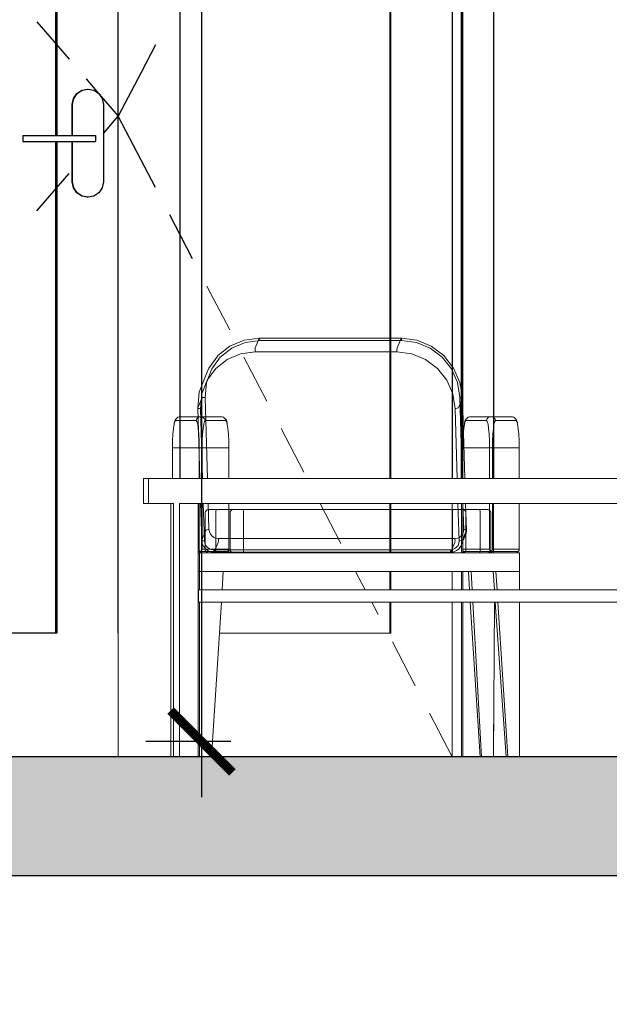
# Model space of a CAD drawing. Header units: millimetres. Extents: x -115474967 to 444143, y -74377 to 241828222.
# Tile 419 of 590: x 72613 to 73566, y -19443 to -17850. Entities that reach past the tile are written whole.
import ezdxf

# ---------------------------------------------------------------- set-up
doc = ezdxf.new("R2010")
doc.units = ezdxf.units.MM
doc.header["$MEASUREMENT"] = 0
doc.linetypes.add('PHANTOM', pattern=[2.5, 1.25, -0.25, 0.25, -0.25, 0.25, -0.25])
for name, color, linetype in [('00-3 Elev 03', 9, 'Continuous'), ('00-5 Grid 01', 9, 'PHANTOM'), ('CONCRETE', 3, 'Continuous')]:
    doc.layers.add(name, color=color, linetype=linetype)
doc.layers.add('1HATCH', color=8, linetype='Continuous', lineweight=0)
doc.layers.add('5 Dims', color=8, linetype='Continuous', lineweight=15)
doc.styles.add('ARIAL', font='arial.ttf')
doc.dimstyles.new('Plans 1_100 SCALE', dxfattribs={"dimtxt": 175, "dimasz": 90, "dimexe": 90, "dimexo": 100, "dimgap": 60, "dimtad": 1, "dimdec": 0, "dimrnd": 5, "dimtxsty": 'ARIAL', "dimblk": 'ARCHTICK', "dimcen": 20, "dimdle": 90, "dimclrt": 2, "dimadec": 0, "dimazin": 0, "dimtfac": 1, "dimtdec": 0, "dimtix": 1, "dimtmove": 2, "dimatfit": 3, "dimfxl": 400, "dimfxlon": 1, "dimarcsym": 0})

# ---------------------------------------------------------------- blocks, each defined once
blk = doc.blocks.new('_ArchTick')
at = {"color": 0, "linetype": 'ByBlock', "const_width": 0.15}
blk.add_lwpolyline([(-0.5, -0.5), (0.5, 0.5)], dxfattribs=at)
blk = doc.blocks.new('*D1038')
at = {"layer": '5 Dims', "color": 0, "lineweight": -2, "transparency": 16777216}
for p, q in [((72906.7, -15927), (72906.7, -19107.5)), ((72954.2, -16017), (72816.7, -16017)), ((72954.2, -19017.5), (72816.7, -19017.5))]:
    blk.add_line(p, q, dxfattribs=at)
at = {"layer": 'Defpoints', "color": 0, "transparency": 16777216}
for p in [(73054.2, -16017), (72906.7, -19017.5), (73054.2, -19017.5)]:
    blk.add_point(p, dxfattribs=at)
at = {"layer": '5 Dims', "color": 0, "lineweight": -2, "transparency": 16777216, "xscale": 100, "yscale": 100, "zscale": 100}
for p, rotation in [((72906.7, -16017), 90), ((72906.7, -19017.5), 270)]:
    blk.add_blockref('_ArchTick', p, dxfattribs=dict(at, rotation=rotation))
at = {"layer": '5 Dims', "color": 2, "transparency": 16777216, "insert": (72757.3, -17517.3), "char_height": 175, "attachment_point": 5, "rotation": 90, "style": 'ARIAL'}
blk.add_mtext('3000', dxfattribs=at)

msp = doc.modelspace()

# ---------------------------------------------------------------- hatches: boundary and pattern name
at = {"layer": '00-5 Grid 01', "linetype": 'ByBlock', "lineweight": 0, "true_color": 0xc7c8ca}
h = msp.add_hatch(dxfattribs=at)
h.set_pattern_fill('STEEL', color=9, scale=0.5, style=0, pattern_type=2)
h.set_pattern_definition([(45, (365674, -19043), (-7954.95, 7954.95), []), (45, (363022, -16391), (-7954.95, 7954.95), [])])
h.paths.add_polyline_path([(74294.10783, -18792.52118), (74294.10783, -18772.52118), (72901.90878, -18772.52118), (72901.90878, -18792.52118)])
at = {"layer": '1HATCH'}
h = msp.add_hatch(dxfattribs=at)
h.set_pattern_fill('AR-CONC', color=256, scale=5)
h.set_pattern_definition([(50, (35203.988, -481.208), (35.86301, -3.137607), [3.75, -41.25]), (355, (35203.988, -481.21), (-6.937567, 37.609607), [3, -33]), (100.451444, (35206.976, -481.47), (28.925442, 34.472), [3.18701, -35.057106]), (46.1842, (35203.99, -471.21), (53.362067, -8.275964), [5.625, -61.875]), (96.63564, (35208.435, -471.9), (46.7331, 48.70593), [4.78052, -52.58569]), (351.18416, (35203.99, -471.21), (46.7331, 48.70593), [4.5, -49.5]), (21, (35208.988, -473.708), (29.845353, -20.130945), [3.75, -41.25]), (326, (35208.988, -473.71), (12.165767, 36.257502), [3, -33]), (71.451445, (35211.475, -475.386), (42.01112, 16.126558), [3.18701, -35.057106]), (37.5, (35203.988, -481.208), (0.6079928, 16.6446927), [0, -32.6, 0, -33.5, 0, -33.125]), (7.5, (35203.988, -481.208), (13.153477, 19.7205856), [0, -19.1, 0, -31.85, 0, -12.625]), (327.5, (35192.838, -481.208), (26.6911218, -1.1277436), [0, -12.5, 0, -39, 0, -51.75]), (317.5, (35187.838, -481.208), (29.159308, 5.005249), [0, -16.25, 0, -25.9, 0, -36.75])])
h.paths.add_polyline_path([(78261.8274, -19234.20035), (78261.8274, -19042.52118), (47985.73103, -19042.52118), (47985.73103, -19242.52118), (47985.73103, -19442.52118), (48333.55139, -19442.52118), (48533.55139, -19234.20035), (65194.09128, -19234.20035), (65394.09128, -19434.20035), (65614.09128, -19434.20035), (65814.09128, -19234.20035), (77719.29595, -19234.20035), (77919.29595, -19434.20035), (78261.8274, -19434.20035)])

# ---------------------------------------------------------------- linework, layer by layer
at = {"layer": '00-3 Elev 03'}
for p, q in [((73378.94556, -16905.52103), (73378.94556, -18592.52101)), ((73326.95576, -18592.52101), (73326.95576, -16955.52124)), ((73329.34102, -18592.52101), (73329.34102, -16955.52124)), ((72671.41258, -18037.52102), (72671.41258, -17070.5213)), ((72673.17023, -17070.5213), (72673.17023, -18037.52102)), ((72772.37872, -18842.52146), (72772.37872, -17070.5213)), ((72871.58721, -17070.5213), (72871.58721, -18592.52101)), ((73211.10802, -17070.5213), (73211.10802, -18592.52101)), ((73212.86567, -18592.52101), (73212.86567, -17070.5213)), ((73312.07416, -17070.5213), (73312.07416, -18592.52101)), ((72640.7483, -17853.77682), (72692.79861, -17914.16989)), ((72832.41587, -17891.29848), (72809.28938, -17935.69236)), ((72809.28938, -17935.69236), (72772.39118, -18006.521)), ((72720.34087, -17946.12793), (72740.56008, -17969.58779)), ((72699.86006, -17977.95428), (72705.23682, -17969.84346)), ((72700.48766, -17977.95428), (72705.86443, -17969.84346)), ((72705.23682, -17969.84346), (72713.28298, -17964.42399)), ((72705.86443, -17969.84346), (72713.91059, -17964.42399)), ((72713.28298, -17964.42399), (72722.77418, -17962.521)), ((72713.91059, -17964.42399), (72723.40238, -17962.521)), ((72722.77418, -17962.521), (72723.40238, -17962.521)), ((72723.40238, -17962.521), (72732.89357, -17964.42399)), ((72732.89357, -17964.42399), (72740.93973, -17969.84346)), ((72740.93973, -17969.84346), (72746.31649, -17977.95428)), ((72741.47064, -17970.64428), (72772.39118, -18006.521)), ((72697.9725, -17987.5214), (72699.86006, -17977.95428)), ((72697.9725, -18037.52102), (72697.9725, -17987.5214)), ((72698.6001, -17987.5214), (72700.48766, -17977.95428)), ((72698.6001, -18037.52102), (72698.6001, -17987.5214)), ((72746.31649, -17977.95428), (72748.20405, -17987.5214)), ((72748.20405, -17987.5214), (72748.20405, -18112.52103)), ((72748.20405, -18034.58527), (72772.39118, -18006.521)), ((72809.28938, -18077.35022), (72772.39118, -18006.521)), ((72617.81863, -18037.52118), (72618.06972, -18037.52118)), ((72617.81876, -18037.52102), (72617.81876, -18047.52118)), ((72618.06969, -18037.52102), (72618.06969, -18047.52118)), ((72618.06972, -18037.52118), (72724.22336, -18037.52102)), ((72724.22336, -18037.52102), (72729.03421, -18037.52102)), ((72729.03421, -18037.52102), (72732.8645, -18037.52102)), ((72732.8645, -18037.52102), (72735.13112, -18037.52102)), ((72735.13112, -18037.52102), (72735.48809, -18037.52118)), ((72735.48823, -18037.52102), (72735.48823, -18047.52118)), ((72617.81863, -18047.52118), (72618.06972, -18047.52118)), ((72618.06972, -18047.52118), (72724.22336, -18047.52118)), ((72671.41258, -18842.52146), (72671.41258, -18047.52118)), ((72673.17023, -18047.52118), (72673.17023, -18842.52146)), ((72697.9725, -18112.52103), (72697.9725, -18047.52118)), ((72698.6001, -18112.52103), (72698.6001, -18047.52118)), ((72724.22336, -18047.52118), (72729.03421, -18047.52118)), ((72729.03421, -18047.52118), (72732.8645, -18047.52118)), ((72732.8645, -18047.52118), (72735.13112, -18047.52118)), ((72735.13112, -18047.52118), (72735.48809, -18047.52118)), ((72832.41587, -18121.7441), (72809.28938, -18077.35022)), ((72640.7483, -18159.26576), (72692.79861, -18098.8721)), ((72699.86006, -18122.08816), (72697.9725, -18112.52103)), ((72700.48766, -18122.08816), (72698.6001, -18112.52103)), ((72748.20405, -18112.52103), (72746.31649, -18122.08816)), ((72705.23682, -18130.19898), (72699.86006, -18122.08816)), ((72705.86443, -18130.19898), (72700.48766, -18122.08816)), ((72713.28298, -18135.61845), (72705.23682, -18130.19898)), ((72713.91059, -18135.61845), (72705.86443, -18130.19898)), ((72740.93973, -18130.19898), (72732.89357, -18135.61845)), ((72746.31649, -18122.08816), (72740.93973, -18130.19898)), ((72722.77418, -18137.52143), (72713.28298, -18135.61845)), ((72723.40238, -18137.52143), (72713.91059, -18135.61845)), ((72722.77418, -18137.52143), (72723.40238, -18137.52143)), ((72732.89357, -18135.61845), (72723.40238, -18137.52143)), ((72892.37471, -18236.84086), (72855.4765, -18166.01222)), ((72673.17023, -18842.52146), (71978.70899, -18842.52146))]:
    msp.add_line(p, q, dxfattribs=at)
at = {"layer": '00-5 Grid 01', "color": 9, "linetype": 'ByBlock', "lineweight": 0, "true_color": 0xc7c8ca}
for p, q in [((72952.33356, -18351.9382), (72915.43594, -18281.10898)), ((72975.52648, -18368.70855), (72952.76422, -18378.33737)), ((72977.26752, -18372.28673), (72955.61573, -18381.44574)), ((73000.0215, -18365.59563), (72975.52648, -18368.70855)), ((73001.01686, -18369.12142), (72977.26752, -18372.28673)), ((73000.02147, -18365.59544), (72996.80158, -18373.40729)), ((73000.1763, -18365.42341), (73000.0215, -18365.59563)), ((73229.38041, -18365.59563), (73000.1763, -18365.42341)), ((73000.53518, -18366.08898), (73000.1763, -18365.42341)), ((73000.87983, -18367.91604), (73000.53518, -18366.08898)), ((73001.01686, -18369.12142), (73000.87983, -18367.91604)), ((73230.06193, -18369.12142), (73001.01686, -18369.12142)), ((73229.38035, -18365.59544), (73226.16046, -18373.40729)), ((73229.52424, -18365.42315), (73229.38041, -18365.59563)), ((73229.93499, -18365.42341), (73229.52424, -18365.42315)), ((73229.80211, -18366.08898), (73229.5245, -18365.42341)), ((73230.00617, -18367.91604), (73229.80211, -18366.08898)), ((73254.78116, -18368.70855), (73229.93499, -18365.42341)), ((73230.06181, -18369.12117), (73230.00617, -18367.91604)), ((73230.1693, -18369.12142), (73230.06181, -18369.12117)), ((73254.10788, -18372.28673), (73230.1693, -18369.12142)), ((73276.30956, -18381.44574), (73254.10788, -18372.28673)), ((73278.12119, -18378.33737), (73254.78116, -18368.70855)), ((72952.76422, -18378.33737), (72933.42828, -18393.65497)), ((72955.61573, -18381.44574), (72937.22357, -18396.01531)), ((72993.50339, -18387.34867), (72969.75405, -18390.51457)), ((72993.33611, -18383.55397), (72993.45831, -18381.72098)), ((72993.40314, -18386.0549), (72993.33611, -18383.55397)), ((72993.50339, -18387.34867), (72993.40314, -18386.0549)), ((72993.45831, -18381.72098), (72993.5817, -18381.21913)), ((73222.54847, -18387.34867), (72993.50339, -18387.34867)), ((72993.5817, -18381.21913), (72996.80158, -18373.40729)), ((73222.52949, -18386.0549), (73222.60304, -18383.55397)), ((73222.54844, -18387.34869), (73222.52949, -18386.0549)), ((73222.65584, -18387.34867), (73222.54844, -18387.34869)), ((73222.60304, -18383.55397), (73222.80651, -18381.72098)), ((73246.595, -18390.51457), (73222.65584, -18387.34867)), ((73222.80651, -18381.72098), (73222.94057, -18381.21913)), ((73222.94057, -18381.21913), (73226.16046, -18373.40729)), ((73295.57491, -18396.01531), (73276.30956, -18381.44574)), ((73298.3754, -18393.65497), (73278.12119, -18378.33737)), ((72933.16965, -18393.87446), (72918.55439, -18413.87062)), ((72937.22357, -18396.01531), (72923.34507, -18415.00363)), ((72948.10226, -18399.67358), (72929.7107, -18414.24315)), ((72933.42828, -18393.65497), (72933.16972, -18393.87455)), ((72969.75405, -18390.51457), (72948.10226, -18399.67358)), ((73012.2924, -18467.03555), (72975.39479, -18396.20632)), ((73268.79609, -18399.67358), (73246.595, -18390.51457)), ((73288.06144, -18414.24315), (73268.79609, -18399.67358)), ((73310.59176, -18415.00363), (73295.57491, -18396.01531)), ((73314.16282, -18413.61673), (73298.3754, -18393.65497)), ((72923.34507, -18415.00363), (72914.92579, -18437.11515)), ((72918.55439, -18413.87062), (72915.33391, -18421.68247)), ((72929.7107, -18414.24315), (72915.8322, -18433.23088)), ((73303.07888, -18433.23088), (73288.06144, -18414.24315)), ((73320.33743, -18437.11515), (73310.59176, -18415.00363)), ((73324.40797, -18436.86304), (73314.16282, -18413.61673)), ((72912.11402, -18429.49432), (72903.24747, -18452.78037)), ((72915.8322, -18433.23088), (72907.41232, -18455.3424)), ((72912.11402, -18429.49432), (72915.33391, -18421.68247)), ((73312.82397, -18455.3424), (73303.07888, -18433.23088)), ((72914.92579, -18437.11515), (72912.50791, -18461.1605)), ((73324.19739, -18461.1605), (73320.33743, -18437.11515)), ((73328.41428, -18461.8197), (73324.40797, -18436.86304)), ((72903.24747, -18452.78037), (72900.73467, -18477.7695)), ((72907.18453, -18462.47563), (72903.96465, -18470.28747)), ((72907.41232, -18455.3424), (72904.99444, -18479.38775)), ((72907.48643, -18462.13892), (72907.18442, -18462.4759)), ((72908.96591, -18461.55498), (72907.48647, -18462.13869)), ((72911.25092, -18461.21804), (72908.96591, -18461.55498)), ((72912.50791, -18461.17415), (72911.25092, -18461.21804)), ((72912.50791, -18461.17415), (72916.44616, -18592.52101)), ((73316.68392, -18479.38775), (73312.82397, -18455.3424)), ((73324.19739, -18461.1605), (73325.41522, -18461.12254)), ((73328.13564, -18592.52101), (73324.19739, -18461.1605)), ((73328.43817, -18462.14581), (73325.21828, -18469.95765)), ((73325.41522, -18461.12254), (73327.41846, -18461.3177)), ((73327.41846, -18461.3177), (73328.41444, -18461.81955)), ((73328.43817, -18462.1459), (73328.41428, -18461.8197)), ((73332.34736, -18592.52101), (73328.43817, -18462.14581)), ((72900.73449, -18477.76948), (72900.74439, -18478.09948)), ((72900.74417, -18478.09932), (72904.17523, -18592.52101)), ((72900.74439, -18478.09948), (72903.96465, -18470.28747)), ((72900.7686, -18478.43646), (72900.74439, -18478.09948)), ((72901.76684, -18479.01996), (72900.76849, -18478.43626)), ((72903.77423, -18479.3569), (72901.76684, -18479.01996)), ((72904.99503, -18479.40139), (72903.77423, -18479.3569)), ((72904.99503, -18479.40139), (72908.38636, -18592.52101)), ((73316.68392, -18479.38775), (73317.93854, -18479.2614)), ((73320.07583, -18592.52101), (73316.68392, -18479.38775)), ((73317.93854, -18479.2614), (73320.21939, -18478.78268)), ((73320.21939, -18478.78268), (73321.69646, -18478.11711)), ((73321.99814, -18477.76948), (73321.69645, -18478.11724)), ((73321.99839, -18477.7695), (73325.21828, -18469.95765)), ((72863.61995, -18500.07025), (72862.44186, -18504.46111)), ((72863.9907, -18497.83329), (72862.75032, -18502.4555)), ((72864.92855, -18498.5214), (72863.61995, -18500.07025)), ((72865.34913, -18496.22513), (72863.9907, -18497.83329)), ((72864.92855, -18498.5214), (72865.34913, -18496.22513)), ((72898.19163, -18498.5214), (72864.92855, -18498.5214)), ((72865.34913, -18496.22513), (72868.43436, -18492.97795)), ((72868.43436, -18492.97795), (72870.6292, -18492.52119)), ((72903.97984, -18492.52118), (72870.6292, -18492.52119)), ((72898.19163, -18498.5214), (72898.62822, -18496.22513)), ((72899.49963, -18500.07025), (72898.19163, -18498.5214)), ((72898.62822, -18496.22513), (72901.73718, -18492.97795)), ((72900.67832, -18504.46111), (72899.49963, -18500.07025)), ((72901.73718, -18492.97795), (72903.93558, -18492.52119)), ((72903.93537, -18492.52118), (72903.97984, -18492.52118)), ((72903.98007, -18492.52119), (72922.17054, -18492.52119)), ((72909.21268, -18492.97795), (72907.01132, -18492.52119)), ((72912.34537, -18496.22513), (72909.21268, -18492.97795)), ((72911.49116, -18500.07025), (72910.31248, -18504.46111)), ((72912.79917, -18498.5214), (72911.49116, -18500.07025)), ((72912.79917, -18498.5214), (72912.34537, -18496.22513)), ((72946.06225, -18498.5214), (72912.79917, -18498.5214)), ((72940.3616, -18492.52119), (72922.17054, -18492.52119)), ((72940.3616, -18492.52119), (72940.31723, -18492.52118)), ((72942.55644, -18492.97795), (72940.3616, -18492.52119)), ((72945.62447, -18496.22513), (72942.51551, -18492.97795)), ((72945.64167, -18496.22513), (72942.55644, -18492.97795)), ((72946.06225, -18498.5214), (72945.62447, -18496.22513)), ((72947.0001, -18497.83329), (72945.64167, -18496.22513)), ((72947.37085, -18500.07025), (72946.06225, -18498.5214)), ((72948.24048, -18502.4555), (72947.0001, -18497.83329)), ((72948.54894, -18504.46111), (72947.37085, -18500.07025)), ((73332.75488, -18500.07025), (73331.5762, -18504.46111)), ((73333.12504, -18497.83329), (73331.88466, -18502.4555)), ((73334.06289, -18498.5214), (73332.75488, -18500.07025)), ((73334.48347, -18496.22513), (73333.12504, -18497.83329)), ((73334.06289, -18498.5214), (73334.48347, -18496.22513)), ((73367.32597, -18498.5214), (73334.06289, -18498.5214)), ((73334.48347, -18496.22513), (73337.5687, -18492.97795)), ((73337.5687, -18492.97795), (73339.76354, -18492.52119)), ((73373.11436, -18492.52118), (73339.76354, -18492.52119)), ((73367.32597, -18498.5214), (73367.76256, -18496.22513)), ((73368.63457, -18500.07025), (73367.32597, -18498.5214)), ((73367.76256, -18496.22513), (73370.87152, -18492.97795)), ((73369.81266, -18504.46111), (73368.63457, -18500.07025)), ((73370.87152, -18492.97795), (73373.06992, -18492.52119)), ((73373.06989, -18492.52118), (73373.11436, -18492.52118)), ((73373.11441, -18492.52119), (73391.30547, -18492.52119)), ((73378.34702, -18492.97795), (73376.14566, -18492.52119)), ((73381.47971, -18496.22513), (73378.34702, -18492.97795)), ((73380.6255, -18500.07025), (73379.44741, -18504.46111)), ((73381.93351, -18498.5214), (73380.6255, -18500.07025)), ((73381.93351, -18498.5214), (73381.47971, -18496.22513)), ((73415.19718, -18498.5214), (73381.93351, -18498.5214)), ((73409.49594, -18492.52119), (73391.30547, -18492.52119)), ((73409.49594, -18492.52119), (73409.45175, -18492.52118)), ((73411.69137, -18492.97795), (73409.49594, -18492.52119)), ((73414.75881, -18496.22513), (73411.64985, -18492.97795)), ((73414.7766, -18496.22513), (73411.69137, -18492.97795)), ((73415.19718, -18498.5214), (73414.75881, -18496.22513)), ((73416.13444, -18497.83329), (73414.7766, -18496.22513)), ((73416.50519, -18500.07025), (73415.19718, -18498.5214)), ((73417.37482, -18502.4555), (73416.13444, -18497.83329)), ((73417.68328, -18504.46111), (73416.50519, -18500.07025)), ((72861.42986, -18511.44485), (72860.65336, -18520.54691)), ((72862.44186, -18504.46111), (72861.42986, -18511.44485)), ((72862.44186, -18504.46111), (72862.75032, -18502.4555)), ((72901.69032, -18511.44485), (72900.67832, -18504.46111)), ((72902.46622, -18520.54691), (72901.69032, -18511.44485)), ((72909.30107, -18511.44485), (72908.52457, -18520.54691)), ((72910.31248, -18504.46111), (72909.30107, -18511.44485)), ((72948.54894, -18504.46111), (72948.24048, -18502.4555)), ((72949.56094, -18511.44485), (72948.54894, -18504.46111)), ((72950.33744, -18520.54691), (72949.56094, -18511.44485)), ((73072.25124, -18582.13231), (73035.35363, -18511.30367)), ((73330.5642, -18511.44485), (73329.78829, -18520.54691)), ((73331.5762, -18504.46111), (73330.5642, -18511.44485)), ((73331.5762, -18504.46111), (73331.88466, -18502.4555)), ((73370.82466, -18511.44485), (73369.81266, -18504.46111)), ((73371.60116, -18520.54691), (73370.82466, -18511.44485)), ((73378.43541, -18511.44485), (73377.65891, -18520.54691)), ((73379.44741, -18504.46111), (73378.43541, -18511.44485)), ((73417.68328, -18504.46111), (73417.37482, -18502.4555)), ((73418.69528, -18511.44485), (73417.68328, -18504.46111)), ((73419.47178, -18520.54691), (73418.69528, -18511.44485)), ((72860.16575, -18531.14679), (72859.99313, -18542.91469)), ((72860.65336, -18520.54691), (72860.16575, -18531.14679)), ((72902.95443, -18531.14679), (72902.46622, -18520.54691)), ((72903.12705, -18542.91469), (72902.95443, -18531.14679)), ((72908.03637, -18531.14679), (72907.86434, -18542.91469)), ((72908.52457, -18520.54691), (72908.03637, -18531.14679)), ((72950.82564, -18531.14679), (72950.33744, -18520.54691)), ((72950.81562, -18542.76395), (72950.82564, -18531.14679)), ((73329.30009, -18531.14679), (73329.12747, -18542.91469)), ((73329.78829, -18520.54691), (73329.30009, -18531.14679)), ((73372.08877, -18531.14679), (73371.60116, -18520.54691)), ((73372.26139, -18542.91469), (73372.08877, -18531.14679)), ((73377.17071, -18531.14679), (73376.99868, -18542.91469)), ((73377.65891, -18520.54691), (73377.17071, -18531.14679)), ((73419.95998, -18531.14679), (73419.47178, -18520.54691)), ((73419.95013, -18542.76395), (73419.95998, -18531.14679)), ((72859.99313, -18542.91469), (72860.17526, -18542.76395)), ((72860.17526, -18542.76395), (72859.99313, -18592.52101)), ((72860.17526, -18542.76395), (72860.4692, -18542.74118)), ((72860.4692, -18542.74118), (72862.92294, -18542.74147)), ((72862.92294, -18542.74147), (72865.07092, -18542.74147)), ((72865.07092, -18542.74147), (72883.26138, -18542.74147)), ((72901.45245, -18542.74147), (72883.26138, -18542.74147)), ((72903.70186, -18542.74147), (72901.45245, -18542.74147)), ((72903.12705, -18542.91469), (72903.81931, -18542.76402)), ((72903.12705, -18592.52101), (72903.12705, -18542.91469)), ((72906.80014, -18542.74147), (72903.70186, -18542.74147)), ((72903.81931, -18542.76402), (72907.28894, -18542.55106)), ((72907.17158, -18542.76395), (72906.8004, -18542.74118)), ((72907.86434, -18542.91469), (72907.17148, -18542.76402)), ((72909.53835, -18542.5214), (72907.28894, -18542.55106)), ((72907.86434, -18542.91469), (72907.86434, -18592.52101)), ((72909.53835, -18542.5214), (72927.72941, -18542.5214)), ((72945.91988, -18542.5214), (72927.72941, -18542.5214)), ((72945.91988, -18542.5214), (72948.06786, -18542.55106)), ((72950.81556, -18542.76402), (72948.06786, -18542.55106)), ((72950.99767, -18542.91469), (72950.81562, -18542.76395)), ((72950.99767, -18592.52101), (72950.99767, -18542.91469)), ((73329.12747, -18542.91469), (73329.30977, -18542.76395)), ((73329.30977, -18542.76395), (73329.12747, -18592.52101)), ((73329.30977, -18542.76395), (73329.60372, -18542.74118)), ((73329.60381, -18542.74147), (73332.05787, -18542.74147)), ((73332.05787, -18542.74147), (73334.20526, -18542.74147)), ((73334.20526, -18542.74147), (73352.39632, -18542.74147)), ((73370.58738, -18542.74147), (73352.39632, -18542.74147)), ((73372.8362, -18542.74147), (73370.58738, -18542.74147)), ((73372.26139, -18542.91469), (73372.95365, -18542.76402)), ((73372.26139, -18592.52101), (73372.26139, -18542.91469)), ((73375.93508, -18542.74147), (73372.8362, -18542.74147)), ((73372.95365, -18542.76402), (73376.42387, -18542.55106)), ((73376.30609, -18542.76395), (73375.93492, -18542.74118)), ((73376.99868, -18542.91469), (73376.30582, -18542.76402)), ((73378.67269, -18542.5214), (73376.42387, -18542.55106)), ((73376.99868, -18542.91469), (73376.99868, -18592.52101)), ((73378.67269, -18542.5214), (73396.86375, -18542.5214)), ((73415.05481, -18542.5214), (73396.86375, -18542.5214)), ((73415.05481, -18542.5214), (73417.2022, -18542.55106)), ((73419.9499, -18542.76402), (73417.2022, -18542.55106)), ((73420.13201, -18542.91469), (73419.95013, -18542.76395)), ((73420.13201, -18592.52101), (73420.13201, -18542.91469)), ((72812.89663, -18592.52101), (72821.38176, -18592.52101)), ((72812.89663, -18632.52106), (72812.89663, -18592.52101)), ((72821.38176, -18592.52101), (72901.90862, -18592.52101)), ((72821.38176, -18632.52106), (72821.38176, -18592.52101)), ((72901.90862, -18592.52101), (74294.10793, -18592.52101)), ((72812.89663, -18632.52106), (72821.38176, -18632.52106)), ((72821.38176, -18632.52106), (72861.64519, -18632.52106)), ((72857.20331, -19042.5211), (72857.20331, -18632.52106)), ((72861.64519, -19042.5211), (72861.64519, -18632.52106)), ((72871.28706, -19042.5211), (72871.28706, -18632.52106)), ((72871.28706, -18632.52106), (72901.90862, -18632.52106)), ((72901.50939, -18772.52093), (72901.50939, -18632.52106)), ((72901.90862, -18632.52106), (74294.10793, -18632.52106)), ((72903.12705, -18706.52094), (72903.12705, -18632.52106)), ((72905.37409, -18632.52106), (72907.15487, -18691.90925)), ((72907.86434, -18632.52106), (72907.86434, -18706.52094)), ((72909.58581, -18632.52106), (72911.39566, -18692.89455)), ((72915.92237, -18642.90205), (72913.31169, -18645.60764)), ((72915.94431, -18642.90205), (72913.35322, -18645.60764)), ((72915.94414, -18642.89725), (72915.92216, -18642.90179)), ((72917.77611, -18642.52122), (72915.94431, -18642.90205)), ((72917.64561, -18632.52106), (72918.90913, -18674.6673)), ((72917.77608, -18642.52118), (72917.76804, -18642.52118)), ((72917.77611, -18642.52122), (72957.71625, -18642.52122)), ((72930.40652, -18642.90205), (72929.93552, -18645.60764)), ((72930.73931, -18642.52122), (72930.40652, -18642.90205)), ((72950.99767, -18706.52094), (72950.99767, -18632.52106)), ((72953.32716, -18645.60764), (72955.89809, -18642.90205)), ((72955.89809, -18642.90205), (72957.71625, -18642.52122)), ((72957.71625, -18642.52122), (72958.71223, -18642.52122)), ((72958.71223, -18642.52122), (72960.54344, -18642.52122)), ((72960.54344, -18642.52122), (72963.1636, -18642.52122)), ((72963.1636, -18642.52122), (72966.39357, -18642.52122)), ((72966.39357, -18642.52122), (72970.01328, -18642.52122)), ((72970.01328, -18642.52122), (72974.09509, -18642.52122)), ((72974.09497, -18642.52118), (72974.20247, -18642.52118)), ((72974.41518, -18642.90179), (72974.20247, -18642.52118)), ((72974.20247, -18642.52118), (73356.43423, -18642.52122)), ((72974.71617, -18645.60764), (72974.41541, -18642.90205)), ((73132.21009, -18697.22965), (73098.50092, -18632.52106)), ((73211.10802, -18632.52106), (73211.10802, -18712.52116)), ((73212.86567, -18712.52116), (73212.86567, -18632.52106)), ((73312.07416, -18632.52106), (73312.07416, -18712.52116)), ((73312.75812, -18642.90205), (73312.45737, -18645.60764)), ((73312.97103, -18642.52118), (73312.75831, -18642.90179)), ((73323.08454, -18692.88091), (73321.27528, -18632.52106)), ((73326.95576, -18712.52116), (73326.95576, -18632.52106)), ((73329.12747, -18632.52106), (73329.12747, -18706.52094)), ((73330.59801, -18674.65366), (73329.33509, -18632.52106)), ((73329.34102, -18712.52116), (73329.34102, -18632.52106)), ((73329.45729, -18642.52122), (73331.27544, -18642.90205)), ((73331.27544, -18642.90205), (73333.84637, -18645.60764)), ((73334.84888, -18675.95573), (73333.54621, -18632.52106)), ((73356.76701, -18642.90205), (73356.43423, -18642.52122)), ((73356.43423, -18642.52122), (73360.39324, -18642.52122)), ((73357.23801, -18645.60764), (73356.76701, -18642.90205)), ((73360.39324, -18642.52122), (73363.68076, -18642.52122)), ((73363.68076, -18642.52122), (73366.38219, -18642.52122)), ((73366.38219, -18642.52122), (73368.31365, -18642.52122)), ((73368.31365, -18642.52122), (73369.34285, -18642.52122)), ((73369.34298, -18642.52118), (73369.40545, -18642.52118)), ((73369.40573, -18642.52122), (73369.40545, -18642.52285)), ((73371.25117, -18642.90205), (73369.40573, -18642.52122)), ((73371.22922, -18642.90205), (73373.82032, -18645.60764)), ((73371.25117, -18642.90205), (73373.86184, -18645.60764)), ((73372.26139, -18706.52094), (73372.26139, -18632.52106)), ((73376.99868, -18632.52106), (73376.99868, -18706.52094)), ((73378.94556, -18632.52106), (73378.94556, -18712.52116)), ((73420.13201, -18706.52094), (73420.13201, -18632.52106)), ((72913.31169, -18645.60764), (72912.9445, -18647.5213)), ((72912.9445, -18647.5213), (72912.9445, -18677.52119)), ((72913.35322, -18645.60764), (72912.98899, -18647.5213)), ((72912.98899, -18647.5213), (72912.98899, -18677.52119)), ((72929.93552, -18645.60764), (72929.86968, -18647.5213)), ((72929.86968, -18647.5213), (72929.86968, -18677.52119)), ((72952.96531, -18647.5213), (72953.32716, -18645.60764)), ((72952.96531, -18677.52119), (72952.96531, -18647.5213)), ((72974.75828, -18647.5213), (72974.71617, -18645.60764)), ((72974.75828, -18677.52119), (72974.75828, -18647.5213)), ((73312.45737, -18645.60764), (73312.41525, -18647.5213)), ((73312.41525, -18647.5213), (73312.41525, -18677.52119)), ((73334.20822, -18647.5213), (73333.84637, -18645.60764)), ((73334.20822, -18647.5213), (73334.20822, -18677.52119)), ((73357.30386, -18647.5213), (73357.23801, -18645.60764)), ((73357.30386, -18677.52119), (73357.30386, -18647.5213)), ((73373.82032, -18645.60764), (73374.18454, -18647.5213)), ((73373.86184, -18645.60764), (73374.22903, -18647.5213)), ((73374.18454, -18677.52119), (73374.18454, -18647.5213)), ((73374.22903, -18647.5213), (73374.22903, -18677.52119)), ((72913.89659, -18675.93794), (72915.37366, -18675.27237)), ((72915.37366, -18675.27237), (72917.65451, -18674.79366)), ((72917.65451, -18674.79366), (72918.90913, -18674.6673)), ((72918.90913, -18674.6673), (72919.55987, -18678.72123)), ((73330.19107, -18678.72123), (73330.5986, -18674.6673)), ((73331.81881, -18674.69815), (73330.59801, -18674.65366)), ((73331.81881, -18674.69815), (73333.8262, -18675.03509)), ((73333.8262, -18675.03509), (73334.82456, -18675.6188)), ((72910.37476, -18684.0974), (72907.15487, -18691.90925)), ((72910.37476, -18684.0974), (72913.59465, -18676.28555)), ((72912.9445, -18707.52108), (72912.9445, -18677.52119)), ((72912.98899, -18707.52108), (72912.98899, -18677.52119)), ((72913.59484, -18676.28557), (72913.89653, -18675.93782)), ((72919.55987, -18678.72123), (72921.09507, -18682.20391)), ((72921.09507, -18682.20391), (72923.46015, -18685.19482)), ((72923.46015, -18685.19482), (72926.49496, -18687.48991)), ((72926.49496, -18687.48991), (72929.99188, -18688.93257)), ((72929.86968, -18707.52108), (72929.86968, -18677.52119)), ((72929.99188, -18688.93257), (72934.02801, -18689.46586)), ((72934.02784, -18689.46615), (72934.13534, -18689.46615)), ((72934.08021, -18693.26115), (72934.15436, -18690.76022)), ((72934.15436, -18690.76022), (72934.13538, -18689.46586)), ((72934.13538, -18689.46586), (73316.36715, -18689.46586)), ((72952.96531, -18677.52119), (72952.96531, -18707.52108)), ((72974.75828, -18677.52119), (72974.75828, -18707.52108)), ((73312.41525, -18707.52108), (73312.41525, -18677.52119)), ((73316.36715, -18689.46586), (73320.37125, -18688.93257)), ((73316.4674, -18690.76022), (73316.36715, -18689.46586)), ((73316.53443, -18693.26115), (73316.4674, -18690.76022)), ((73320.37125, -18688.93257), (73323.78155, -18687.48991)), ((73323.78155, -18687.48991), (73326.67874, -18685.19482)), ((73326.67874, -18685.19482), (73328.86468, -18682.20391)), ((73331.6284, -18683.76758), (73328.40851, -18691.57943)), ((73328.86468, -18682.20391), (73330.19107, -18678.72123)), ((73329.36237, -18693.75232), (73332.58286, -18685.94047)), ((73331.6284, -18683.76758), (73334.84888, -18675.95573)), ((73332.58286, -18685.94047), (73334.35593, -18681.28326)), ((73334.20822, -18707.52108), (73334.20822, -18677.52119)), ((73334.35593, -18681.28326), (73334.85837, -18676.28555)), ((73334.82438, -18675.6186), (73334.84859, -18675.95558)), ((73334.85837, -18676.28555), (73334.84859, -18675.95558)), ((73357.30386, -18677.52119), (73357.30386, -18707.52108)), ((73374.18454, -18677.52119), (73374.18454, -18707.52108)), ((73374.22903, -18707.52108), (73374.22903, -18677.52119)), ((72901.50939, -18706.52094), (72903.12705, -18706.52094)), ((72903.81931, -18708.81722), (72903.12705, -18706.52094)), ((72907.15481, -18691.90916), (72907.1787, -18692.23536)), ((72907.17148, -18708.81722), (72907.86434, -18706.52094)), ((72907.1786, -18692.23551), (72908.17458, -18692.73735)), ((72907.1787, -18692.23536), (72907.97586, -18697.20118)), ((72907.86434, -18706.52094), (72950.99767, -18706.52094)), ((72907.97586, -18697.20118), (72910.01054, -18701.81805)), ((72908.17458, -18692.73735), (72910.17723, -18692.93252)), ((72910.01054, -18701.81805), (72913.14678, -18705.783)), ((72910.17723, -18692.93252), (72911.39566, -18692.89455)), ((72911.39566, -18692.89455), (72912.0464, -18696.94848)), ((72912.0464, -18696.94848), (72913.5816, -18700.43175)), ((72913.14678, -18705.783), (72917.16927, -18708.82552)), ((72913.5816, -18700.43175), (72915.94669, -18703.42266)), ((72915.94669, -18703.42266), (72918.9815, -18705.71715)), ((72918.9815, -18705.71715), (72922.47841, -18707.15982)), ((72922.47841, -18707.15982), (72926.51454, -18707.6937)), ((72930.52338, -18703.40724), (72927.30349, -18711.21908)), ((72930.52338, -18703.40724), (72933.74327, -18695.59539)), ((72933.74327, -18695.59539), (72933.87733, -18695.09414)), ((72933.87733, -18695.09414), (72934.08021, -18693.26115)), ((72950.81556, -18708.81722), (72950.99767, -18706.52094)), ((73308.85368, -18707.6937), (73312.85778, -18707.15982)), ((73313.06896, -18703.40724), (73309.84907, -18711.21908)), ((73312.85778, -18707.15982), (73316.26809, -18705.71715)), ((73313.06896, -18703.40724), (73316.28885, -18695.59539)), ((73316.26809, -18705.71715), (73319.16527, -18703.42266)), ((73316.28885, -18695.59539), (73316.41223, -18695.09414)), ((73316.41223, -18695.09414), (73316.53443, -18693.26115)), ((73319.12019, -18708.82552), (73322.96056, -18705.783)), ((73319.16527, -18703.42266), (73321.35121, -18700.43175)), ((73321.35121, -18700.43175), (73322.67761, -18696.94848)), ((73322.67761, -18696.94848), (73323.08514, -18692.89455)), ((73323.21942, -18705.56343), (73322.96066, -18705.78309)), ((73324.34213, -18692.83701), (73323.08454, -18692.88091)), ((73323.2192, -18705.56352), (73326.14249, -18701.56416)), ((73324.34213, -18692.83701), (73326.62713, -18692.50007)), ((73329.36237, -18693.75232), (73326.14249, -18701.56416)), ((73326.62713, -18692.50007), (73328.10657, -18691.91636)), ((73328.10655, -18691.91614), (73328.40856, -18691.57916)), ((73329.30958, -18708.81722), (73329.12747, -18706.52094)), ((73329.12747, -18706.52094), (73372.26139, -18706.52094)), ((73372.95365, -18708.81722), (73372.26139, -18706.52094)), ((73376.30582, -18708.81722), (73376.99868, -18706.52094)), ((73376.99868, -18706.52094), (73420.13201, -18706.52094)), ((73419.9499, -18708.81722), (73420.13201, -18706.52094)), ((72901.50939, -18710.52029), (72903.70186, -18710.49123)), ((72903.79381, -18712.52116), (72901.50939, -18712.52116)), ((72901.71939, -18712.52116), (72903.91778, -18712.06439)), ((72903.70186, -18710.49123), (72905.50044, -18710.38089)), ((72957.71625, -18712.52116), (72903.79381, -18712.52116)), ((72903.79381, -18742.52104), (72903.79381, -18712.52116)), ((72905.40494, -18710.3014), (72903.81931, -18708.81722)), ((72903.91778, -18712.06439), (72905.77806, -18710.12107)), ((72905.33443, -18710.52118), (72905.50072, -18710.3809)), ((72905.49016, -18710.3809), (72905.40497, -18710.30118)), ((72905.40497, -18710.30118), (72907.28894, -18710.3014)), ((72905.65644, -18710.52118), (72905.49016, -18710.3809)), ((72907.11454, -18712.06439), (72905.49036, -18710.38089)), ((72905.50072, -18710.3809), (72905.77825, -18710.12118)), ((72905.77806, -18710.12107), (72907.17148, -18708.81722)), ((72909.3159, -18712.52116), (72907.11454, -18712.06439)), ((72907.28894, -18710.3014), (72909.53835, -18710.3014)), ((72927.72941, -18710.3014), (72909.53835, -18710.3014)), ((72913.31169, -18709.43474), (72912.9445, -18707.52108)), ((72913.35322, -18709.43474), (72912.98899, -18707.52108)), ((72915.92237, -18712.14032), (72913.31169, -18709.43474)), ((72915.94431, -18712.14032), (72913.35322, -18709.43474)), ((72915.94414, -18712.14511), (72915.92216, -18712.14058)), ((72917.77611, -18712.52116), (72915.94431, -18712.14032)), ((72917.16927, -18708.82552), (72921.80513, -18710.738)), ((72921.80513, -18710.738), (72926.74885, -18711.3917)), ((72926.51447, -18707.69367), (72926.62197, -18707.69367)), ((72926.67767, -18708.89848), (72926.62191, -18707.6937)), ((72926.62191, -18707.6937), (73308.85368, -18707.6937)), ((72926.88173, -18710.72613), (72926.67767, -18708.89848)), ((72926.74897, -18711.3917), (72927.15954, -18711.3917)), ((72927.15935, -18711.3917), (72926.88173, -18710.72613)), ((72927.30337, -18711.21922), (72927.15954, -18711.3917)), ((72927.15954, -18711.3917), (73309.69425, -18711.3917)), ((72927.72941, -18710.3014), (72945.91988, -18710.3014)), ((72929.93552, -18709.43474), (72929.86968, -18707.52108)), ((72930.40652, -18712.14032), (72929.93552, -18709.43474)), ((72930.73931, -18712.52116), (72930.40652, -18712.14032)), ((72945.69802, -18712.52116), (72947.89286, -18712.06439)), ((72948.06786, -18710.3014), (72945.91988, -18710.3014)), ((72947.89286, -18712.06439), (72949.35925, -18710.52089)), ((72949.55987, -18710.30118), (72948.06786, -18710.3014)), ((72949.35731, -18710.52118), (72949.49241, -18710.3809)), ((72949.49241, -18710.3809), (72949.55987, -18710.30118)), ((72949.55975, -18710.3014), (72950.81556, -18708.81722)), ((72952.96531, -18707.52108), (72953.32716, -18709.43474)), ((72953.32716, -18709.43474), (72955.89809, -18712.14032)), ((72955.89809, -18712.14032), (72957.71625, -18712.52116)), ((72956.45155, -18712.52116), (72957.71625, -18712.52116)), ((72957.71625, -18712.52116), (72958.71223, -18712.52116)), ((72958.71223, -18712.52116), (72960.54344, -18712.52116)), ((72960.54344, -18712.52116), (72963.1636, -18712.52116)), ((72963.1636, -18712.52116), (72966.39357, -18712.52116)), ((72966.39357, -18712.52116), (72970.01328, -18712.52116)), ((72970.01328, -18712.52116), (72974.09509, -18712.52116)), ((72974.09497, -18712.52118), (72974.20247, -18712.52118)), ((72974.41518, -18712.14058), (72974.20247, -18712.52118)), ((72974.20247, -18712.52118), (73356.43423, -18712.52116)), ((72974.71617, -18709.43474), (72974.41541, -18712.14032)), ((72974.75828, -18707.52108), (72974.71617, -18709.43474)), ((73308.99071, -18708.89848), (73308.85368, -18707.6937)), ((73309.33536, -18710.72613), (73308.99071, -18708.89848)), ((73309.69425, -18711.3917), (73309.33536, -18710.72613)), ((73309.69454, -18711.3917), (73314.59882, -18710.738)), ((73309.84906, -18711.21922), (73309.69454, -18711.3917)), ((73312.45737, -18709.43474), (73312.41525, -18707.52108)), ((73312.75812, -18712.14032), (73312.45737, -18709.43474)), ((73312.97103, -18712.52118), (73312.75831, -18712.14058)), ((73314.59882, -18710.738), (73319.12019, -18708.82552)), ((73330.41293, -18710.12107), (73329.30958, -18708.81722)), ((73329.45729, -18712.52116), (73331.27544, -18712.14032)), ((73332.2738, -18712.06439), (73330.41293, -18710.12107)), ((73330.63301, -18710.38089), (73330.41319, -18710.12118)), ((73330.76807, -18710.52118), (73330.63298, -18710.3809)), ((73332.23287, -18712.06439), (73330.63301, -18710.38089)), ((73332.05787, -18710.49123), (73330.63301, -18710.38089)), ((73331.27544, -18712.14032), (73333.84637, -18709.43474)), ((73334.20526, -18710.52148), (73332.05787, -18710.49123)), ((73332.27372, -18712.07302), (73332.23258, -18712.06446)), ((73334.4722, -18712.52116), (73332.2738, -18712.06439)), ((73334.20822, -18707.52108), (73333.84637, -18709.43474)), ((73352.39632, -18710.52148), (73334.20526, -18710.52148)), ((73352.39632, -18710.52148), (73370.58738, -18710.52148)), ((73356.76701, -18712.14032), (73356.43423, -18712.52116)), ((73356.43423, -18712.52116), (73360.39324, -18712.52116)), ((73357.23801, -18709.43474), (73356.76701, -18712.14032)), ((73357.30386, -18707.52108), (73357.23801, -18709.43474)), ((73360.39324, -18712.52116), (73363.68076, -18712.52116)), ((73363.68076, -18712.52116), (73366.38219, -18712.52116)), ((73366.38219, -18712.52116), (73368.31365, -18712.52116)), ((73368.31365, -18712.52116), (73369.34285, -18712.52116)), ((73369.34298, -18712.52118), (73369.40545, -18712.52118)), ((73369.40573, -18712.52116), (73369.40545, -18712.51951)), ((73371.25117, -18712.14032), (73369.40573, -18712.52116)), ((73420.79936, -18712.52116), (73369.40573, -18712.52116)), ((73370.58738, -18710.52148), (73372.8362, -18710.49123)), ((73370.85373, -18712.52116), (73373.05212, -18712.06439)), ((73371.22922, -18712.14032), (73373.82032, -18709.43474)), ((73371.25117, -18712.14032), (73373.86184, -18709.43474)), ((73372.8362, -18710.49123), (73374.63537, -18710.38089)), ((73374.53928, -18710.3014), (73372.95365, -18708.81722)), ((73373.05212, -18712.06439), (73374.91299, -18710.12107)), ((73373.82032, -18709.43474), (73374.18454, -18707.52108)), ((73373.86184, -18709.43474), (73374.22903, -18707.52108)), ((73374.46895, -18710.52118), (73374.63523, -18710.3809)), ((73374.62467, -18710.3809), (73374.53949, -18710.30118)), ((73374.53949, -18710.30118), (73376.42387, -18710.3014)), ((73374.79096, -18710.52118), (73374.62467, -18710.3809)), ((73376.24888, -18712.06439), (73374.6247, -18710.38089)), ((73374.63523, -18710.3809), (73374.91276, -18710.12118)), ((73374.91299, -18710.12107), (73376.30582, -18708.81722)), ((73378.45024, -18712.52116), (73376.24888, -18712.06439)), ((73376.42387, -18710.3014), (73378.67269, -18710.3014)), ((73396.86375, -18710.3014), (73378.67269, -18710.3014)), ((73396.86375, -18710.3014), (73415.05481, -18710.3014)), ((73414.83236, -18712.52116), (73417.0272, -18712.06439)), ((73417.2022, -18710.3014), (73415.05481, -18710.3014)), ((73417.0272, -18712.06439), (73418.49359, -18710.52089)), ((73418.69438, -18710.30118), (73417.2022, -18710.3014)), ((73418.49183, -18710.52118), (73418.62692, -18710.3809)), ((73418.62692, -18710.3809), (73418.69438, -18710.30118)), ((73418.69409, -18710.3014), (73419.9499, -18708.81722)), ((73420.79936, -18742.52104), (73420.79936, -18712.52116)), ((72901.50939, -18742.52104), (72903.79381, -18742.52104)), ((72903.79381, -18742.52104), (72942.09018, -18742.52104)), ((72903.79381, -18772.52093), (72903.79381, -18742.52104)), ((72940.17593, -18772.52093), (72942.09018, -18742.52104)), ((73382.50239, -18742.52104), (72942.09018, -18742.52104)), ((73171.43245, -18772.52093), (73155.80461, -18742.52104)), ((73211.10802, -18742.52104), (73211.10802, -18772.52093)), ((73212.86567, -18772.52093), (73212.86567, -18742.52104)), ((73312.07416, -18742.52104), (73312.07416, -18772.52093)), ((73326.95576, -18772.52093), (73326.95576, -18742.52104)), ((73329.34102, -18772.52093), (73329.34102, -18742.52104)), ((73339.9498, -18772.52093), (73338.03495, -18742.52104)), ((73344.17398, -18772.52093), (73342.48158, -18742.52104)), ((73380.19306, -18772.52093), (73378.05576, -18742.52104)), ((73420.79936, -18742.52104), (73382.50239, -18742.52104)), ((73384.41724, -18772.52093), (73382.50239, -18742.52104)), ((73420.79936, -18772.52093), (73420.79936, -18742.52104)), ((72901.50939, -18792.52125), (72901.50939, -18772.52093)), ((72901.50941, -18772.52118), (72901.90878, -18772.52118)), ((72901.90862, -18772.52093), (74294.10793, -18772.52093)), ((72901.90862, -18792.52125), (72901.90862, -18772.52093)), ((72901.50939, -19042.5211), (72901.50939, -18792.52125)), ((72901.50941, -18792.52118), (72901.90878, -18792.52118)), ((72901.90862, -18792.52125), (74294.10793, -18792.52125)), ((72903.79381, -19042.5211), (72903.79381, -18792.52125)), ((72922.94229, -19042.5211), (72938.89936, -18792.52125)), ((73192.16893, -18812.327), (73181.85141, -18792.52125)), ((73211.10802, -18792.52125), (73211.10802, -18842.52146)), ((73212.86567, -18842.52146), (73212.86567, -18792.52125)), ((73312.07416, -18792.52125), (73312.07416, -18842.52146)), ((73326.95576, -19042.5211), (73326.95576, -18792.52125)), ((73329.34102, -19042.5211), (73329.34102, -18792.52125)), ((73357.18344, -19042.5211), (73341.22637, -18792.52125)), ((73359.40675, -19042.5211), (73345.30224, -18792.52125)), ((73378.55524, -19042.5211), (73380.4078, -18792.52125)), ((73399.42756, -19042.5211), (73381.61793, -18792.52125)), ((73401.65087, -19042.5211), (73385.6938, -18792.52125)), ((73420.79936, -19042.5211), (73420.79936, -18792.52125)), ((72772.37872, -19042.5211), (72772.37872, -18842.52146)), ((72935.70795, -18842.52146), (73212.86567, -18842.52146)), ((73312.07416, -18842.52146), (73312.07416, -19042.5211)), ((73252.12778, -18927.42376), (73215.23016, -18856.59512)), ((73312.08662, -19042.5211), (73275.18901, -18971.69188)), ((73378.94556, -18989.83489), (73378.94556, -19042.5211)), ((72901.57049, -19042.5211), (72901.50939, -19034.29105)), ((72857.20331, -19042.5211), (72861.64519, -19042.5211)), ((72861.64519, -19042.5211), (72871.28706, -19042.5211)), ((72871.28706, -19042.5211), (72901.50939, -19042.5211))]:
    msp.add_line(p, q, dxfattribs=at)
at = {"layer": 'CONCRETE', "linetype": 'Continuous'}
msp.add_lwpolyline([(78261.8274, -19234.20035), (78261.8274, -19042.52118), (47985.73103, -19042.52118), (47985.73103, -19242.52118), (47985.73103, -19442.52118), (48333.55139, -19442.52118), (48533.55139, -19234.20035), (65194.09128, -19234.20035), (65394.09128, -19434.20035), (65614.09128, -19434.20035), (65814.09128, -19234.20035), (77719.29595, -19234.20035), (77919.29595, -19434.20035), (78261.8274, -19434.20035)], close=True, dxfattribs=at)

# ---------------------------------------------------------------- dimensions: what is measured, and where the dimension line sits
at = {"layer": '5 Dims'}
dim = msp.add_linear_dim(base=(72906.74274, -19017.5211), p1=(73054.17707, -16017.02118), p2=(73054.17707, -19017.5211), angle=90, dimstyle='Plans 1_100 SCALE', override={"dimasz": 100}, dxfattribs=at)
dim.commit()
dim.dimension.update_dxf_attribs({"geometry": '*D1038', "text_midpoint": (72757.33278, -17517.27114)})

doc.saveas('drawing.dxf')
